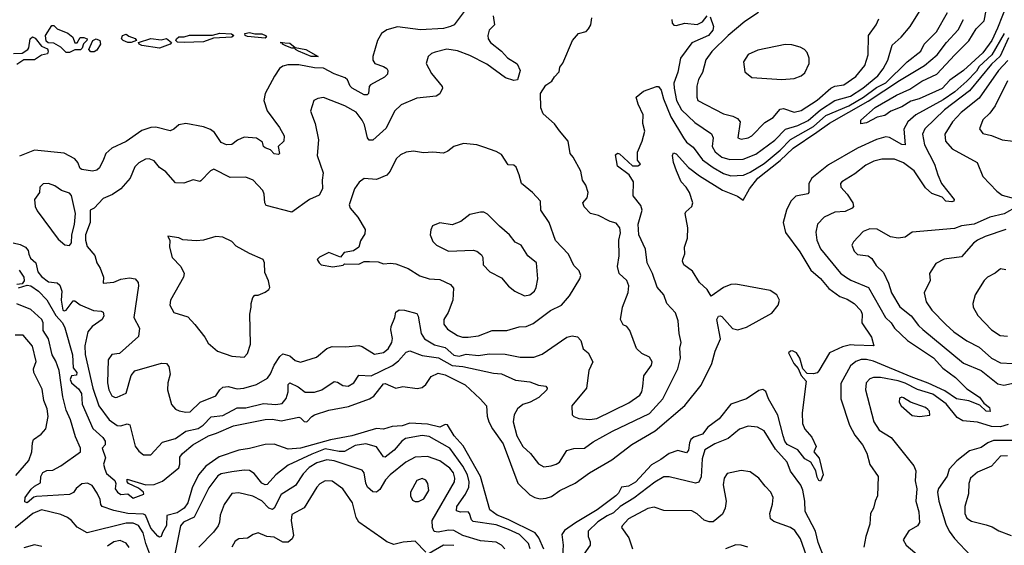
# Model space of a CAD drawing. Extents: x 1603745 to 1745082, y 385868 to 533966.
# Tile 299 of 646: x 1699692 to 1705277, y 415225 to 418204. Entities that reach past the tile are written whole.
import ezdxf

# ---------------------------------------------------------------- set-up
doc = ezdxf.new("R2010")
doc.units = 0

msp = doc.modelspace()

# ---------------------------------------------------------------- linework, layer by layer
at = {"layer": '0CON20XD'}
for points in [[(1702224.2, 418265.8), (1702157.1, 418175), (1702136.2, 418165), (1702095, 418153.8), (1701965, 418145.9), (1701835, 418163.3), (1701775, 418146.3), (1701745, 418125.3), (1701721.2, 418085), (1701694.4, 417995), (1701695.7, 417975), (1701706.2, 417955), (1701755, 417939.2), (1701775, 417926.5), (1701780.4, 417915), (1701778.5, 417895), (1701762, 417878), (1701680.9, 417835), (1701673.3, 417825), (1701670.8, 417785), (1701662.5, 417777.5), (1701645, 417777.7), (1701578.4, 417815), (1701566.8, 417826.8), (1701552.2, 417862.2), (1701537.7, 417875), (1701475, 417896.9), (1701415, 417929.2), (1701365, 417931.8), (1701275, 417948.8), (1701212.2, 417947.8), (1701185, 417940), (1701165, 417926.4), (1701136.6, 417883.4), (1701085, 417785.8), (1701077.6, 417745), (1701095, 417687.8), (1701165, 417591.9), (1701191.2, 417545), (1701190.9, 417515), (1701158.2, 417485), (1701165.6, 417445), (1701160, 417440), (1701135, 417443.1), (1701115, 417465.7), (1701085, 417477.1), (1701075.8, 417485), (1701068.8, 417508.8), (1701035, 417533.1), (1700965, 417538), (1700928.1, 417521.9), (1700895, 417497.3), (1700865, 417493.6), (1700835, 417506.9), (1700796.9, 417565), (1700775, 417580.5), (1700735, 417597.1), (1700635, 417616.2), (1700595, 417608.6), (1700566.7, 417583.3), (1700545, 417573.3), (1700464.7, 417594.7), (1700435, 417593.4), (1700385, 417576.1), (1700296, 417514), (1700214.6, 417475), (1700180, 417445), (1700168.2, 417411.8), (1700145, 417364), (1700128.9, 417351.1), (1700105, 417345.5), (1700045, 417354), (1700035, 417360), (1700021.8, 417395), (1700005.6, 417415), (1699945, 417446.7), (1699776.2, 417463.8), (1699690, 417430)], [(1705295, 418298.8), (1705237.9, 418155), (1705205.8, 418085), (1705155, 418016.7), (1705045.4, 417915), (1704968.2, 417861.8), (1704925, 417813.8), (1704794.2, 417755), (1704747.3, 417742.7), (1704695, 417709.6), (1704634.1, 417685.9), (1704598.7, 417661.3), (1704555, 417650.5), (1704495, 417620), (1704463, 417613), (1704463.3, 417635), (1704545, 417706.7), (1704665, 417776.4), (1704740.2, 417809.8), (1704810, 417855), (1704894.2, 417895.8), (1704996.5, 418005), (1705075, 418083.3), (1705117.4, 418152.6), (1705162.4, 418197.6), (1705173.9, 418255)], [(1702377.9, 418225), (1702384.4, 418175), (1702355.5, 418144.5), (1702347.8, 418115), (1702349.5, 418095), (1702362.5, 418075), (1702425, 418025.8), (1702458, 417988), (1702513, 417953), (1702530, 417915), (1702515, 417862.5), (1702495, 417858.8), (1702447.5, 417875), (1702341.7, 417951.7), (1702245, 418001.1), (1702175, 418028.2), (1702113.9, 418036.1), (1702049.3, 418020.7), (1702027.8, 418012.2), (1702008, 417995), (1701997.1, 417955), (1702028.3, 417898.3), (1702088, 417825), (1702090, 417815), (1702075, 417783.3), (1702055, 417771.2), (1701945, 417759.2), (1701855, 417721.4), (1701818.5, 417685), (1701771.2, 417588.8), (1701695, 417520.8), (1701675, 417521.4), (1701665, 417533.8), (1701647.6, 417607.6), (1701634.6, 417634.6), (1701599.6, 417679.6), (1701536, 417716), (1701415, 417762), (1701382.7, 417757.3), (1701360, 417745), (1701342, 417685), (1701368.6, 417615), (1701387, 417523), (1701379.4, 417435), (1701413.8, 417335), (1701407.7, 417295), (1701410, 417245), (1701390.7, 417209.3), (1701335, 417185.3), (1701235, 417113.3), (1701090.9, 417150.9), (1701081.9, 417165), (1701078.2, 417215), (1701070.6, 417235), (1701015.8, 417295), (1700975, 417311.4), (1700885, 417310), (1700793, 417357), (1700775, 417348), (1700720.3, 417289.7), (1700713.6, 417286.4), (1700675, 417296.2), (1700623.4, 417276.6), (1700575, 417279.4), (1700521.2, 417341.2), (1700485, 417365.7), (1700455, 417404.3), (1700425.4, 417415.4), (1700405, 417412.5), (1700367.8, 417392.2), (1700345, 417370), (1700318.5, 417305), (1700265.5, 417245), (1700217.8, 417212.2), (1700165, 417190), (1700115, 417135.6), (1700091.2, 417125), (1700090.8, 417055), (1700065.2, 416985), (1700065, 416954), (1700075, 416918.8), (1700117.5, 416867.5), (1700130, 416825), (1700148, 416795), (1700166.7, 416745), (1700165, 416710), (1700225, 416716), (1700265, 416733.1), (1700315, 416740.5), (1700346.7, 416735), (1700364, 416715), (1700365.6, 416695), (1700338.5, 416515), (1700371.2, 416455), (1700365, 416408.8), (1700257.6, 416312.4), (1700214.5, 416305.5), (1700193.5, 416275), (1700190.4, 416145), (1700197.7, 416105), (1700215, 416071.9), (1700233.1, 416063.1), (1700245, 416064.5), (1700295, 416087.5), (1700325, 416186.2), (1700345, 416214.3), (1700497, 416257), (1700525, 416255.8), (1700538.3, 416238.3), (1700545.4, 416194.6), (1700532.2, 416145), (1700529.4, 416105), (1700552.2, 416022.2), (1700575, 415995.8), (1700597.4, 415987.4), (1700635, 415979.1), (1700658.3, 415981.7), (1700715, 416035.4), (1700805, 416071.1), (1700826.4, 416105), (1700845, 416120.4), (1700875, 416124), (1700925, 416112.2), (1700964.2, 416115.8), (1701035, 416135.3), (1701097.2, 416172.8), (1701114, 416196), (1701134.5, 416245), (1701166.9, 416295), (1701185, 416310), (1701225, 416299.4), (1701255, 416271.9), (1701285, 416261.9), (1701375, 416291.9), (1701435, 416340), (1701465, 416350.9), (1701541.1, 416348.9), (1701615, 416356.9), (1701635, 416351.4), (1701705, 416308.2), (1701755, 416317.5), (1701782.5, 416337.5), (1701803.2, 416375), (1701806.9, 416396.9), (1701797.3, 416445), (1701799.3, 416465), (1701820, 416515), (1701825, 416546.7), (1701845, 416559.4), (1701875, 416558.1), (1701945, 416538.8), (1701953, 416523), (1701969.4, 416425), (1701987.7, 416395), (1702045, 416360.8), (1702105, 416346.2), (1702155, 416302), (1702183.9, 416296.1)], [(1700367.7, 415757.7), (1700395, 415736.7), (1700435, 415737.5), (1700501.6, 415808.4), (1700575, 415830.2), (1700635, 415871.6), (1700705, 415885.9), (1700732, 415905), (1700777.6, 415952.4), (1700845, 415960.6), (1700925, 416003.8), (1700975, 416004.7), (1701075, 416027.9), (1701145, 416022.6), (1701181, 416029), (1701204, 416056), (1701213.9, 416095), (1701214.8, 416135.2), (1701225, 416144.6), (1701272.1, 416122.1), (1701312, 416092), (1701365, 416093.3), (1701405, 416106.2), (1701475, 416153.8), (1701495, 416149.1), (1701525, 416129.6), (1701555, 416127.5), (1701586.9, 416145), (1701615, 416188.2), (1701685, 416184.8), (1701743.8, 416213.8), (1701806.4, 416243.6), (1701840.3, 416269.7), (1701885, 416320), (1701905, 416327.3), (1701975, 416300), (1702066.6, 416286.6), (1702145, 416243.2), (1702205, 416238.2), (1702379.4, 416199.4), (1702425, 416196.3), (1702505, 416160), (1702585, 416151.2), (1702635, 416132.2), (1702675.9, 416125.9), (1702684.5, 416115), (1702682.3, 416105), (1702637.5, 416062.5), (1702588.1, 416035), (1702545, 416022.4), (1702515, 415999.1), (1702496.8, 415965), (1702490.7, 415925), (1702512.1, 415845), (1702545.2, 415785.2), (1702588.9, 415745), (1702635, 415685.8), (1702665, 415669.4), (1702705.8, 415675.8), (1702735, 415684.3), (1702753.2, 415696.8), (1702795, 415761.4), (1702835, 415773.1), (1702895, 415775.7), (1702945, 415810.8), (1703055, 415871.8), (1703265, 415972.5), (1703339.1, 416055), (1703425.5, 416225), (1703440.6, 416285), (1703437.3, 416342.7), (1703444, 416375), (1703431.8, 416425), (1703427.7, 416497.7), (1703411.5, 416541.5), (1703361.9, 416595), (1703345.7, 416645), (1703308.2, 416688.2), (1703281.4, 416765), (1703252, 416825), (1703242.5, 416902.5), (1703204.2, 416985), (1703200.3, 417045), (1703223.5, 417125), (1703215, 417150), (1703172.5, 417205), (1703174, 417285), (1703148.9, 417325), (1703082.7, 417372.7), (1703071.5, 417438.5), (1703082.1, 417447.9), (1703095, 417443.2), (1703168.8, 417375), (1703197.5, 417375), (1703213.3, 417385), (1703196.8, 417406.8), (1703196.5, 417453.5), (1703223.3, 417515), (1703237.3, 417572.7), (1703227.3, 417615), (1703229.1, 417665), (1703200, 417725), (1703188.6, 417765), (1703230.8, 417799.2), (1703305, 417825.4), (1703315, 417824.3), (1703330, 417805), (1703343.7, 417755), (1703385, 417653.4), (1703457.2, 417535), (1703475, 417510.4), (1703511.8, 417481.8), (1703565, 417409.7), (1703625, 417365.7), (1703685, 417331.9), (1703725, 417318.4), (1703796.8, 417323.2), (1703835, 417339), (1703915, 417388.7), (1704005.9, 417465), (1704065, 417524.2), (1704195, 417599), (1704265, 417661), (1704395, 417715.5), (1704479.2, 417765), (1704551.3, 417818.7), (1704605, 417846.8), (1704725.6, 417964.4), (1704803.6, 418025), (1704823.3, 418065), (1704892.8, 418135), (1704955.4, 418245)], [(1702183.9, 416296.1), (1702225, 416308.9), (1702295, 416299.8), (1702355, 416309), (1702445, 416308.2), (1702531.7, 416291.7), (1702608.9, 416291.1), (1702655, 416307.8), (1702795, 416404.2), (1702825, 416411.4), (1702855.7, 416405.7), (1702875.8, 416385), (1702887.3, 416337.3), (1702916.4, 416316.4), (1702943.3, 416265), (1702921.1, 416215), (1702907.5, 416115), (1702823.6, 416015), (1702825.7, 415965), (1702835, 415954.4), (1702863.2, 415943.2), (1702925, 415937.1), (1702965, 415944.1), (1703147, 416033), (1703208.9, 416075), (1703220.4, 416095), (1703226.4, 416125), (1703232.5, 416185), (1703275.4, 416245), (1703280, 416265), (1703265, 416290.5), (1703220.9, 416310.9), (1703190.7, 416340.7), (1703152.4, 416442.4), (1703135, 416464.2), (1703114.3, 416475), (1703099.4, 416505), (1703110.8, 416575), (1703143.4, 416656.6), (1703148.1, 416695), (1703136.2, 416726.2), (1703092.2, 416765), (1703082.3, 416805), (1703093.2, 416865), (1703090, 416955), (1703100, 416995), (1703096.6, 417025), (1703075, 417050), (1703040.6, 417060.6), (1702975, 417093.6), (1702928.8, 417105), (1702893, 417143), (1702885.8, 417165), (1702910, 417195), (1702915.8, 417225), (1702902.5, 417265), (1702884.4, 417294.4), (1702874.2, 417345), (1702831.2, 417425), (1702814, 417445), (1702802.5, 417515), (1702754.4, 417574.4), (1702725, 417613.8), (1702660.3, 417670.3), (1702647.5, 417705), (1702646, 417785), (1702677.1, 417832.9), (1702710, 417855), (1702725, 417880), (1702752.5, 417907.5), (1702756.7, 417935), (1702772.7, 417957.3), (1702828, 418085), (1702862.5, 418125), (1702905, 418136.7), (1702918.8, 418151.2), (1702931.2, 418175), (1702936.7, 418215)], [(1703390.5, 418205), (1703392.2, 418185), (1703402.1, 418172.1), (1703415, 418170), (1703465, 418183.3), (1703535, 418176.8), (1703565, 418191.2), (1703591.9, 418225)], [(1703609.3, 418219.3), (1703627.1, 418165), (1703623.4, 418145), (1703598.7, 418115), (1703505, 418072.2), (1703440.3, 417985), (1703425, 417905.8), (1703402.7, 417845), (1703403.5, 417815), (1703417.6, 417745), (1703445, 417692.5), (1703521, 417621), (1703617, 417557), (1703625.3, 417535), (1703620.8, 417485), (1703636.1, 417455), (1703675, 417424.7), (1703720.5, 417410.5), (1703795, 417413.8), (1703867.6, 417442.4), (1703975, 417520.8), (1704036.6, 417583.4), (1704105, 417604.8), (1704165, 417632.4), (1704235, 417693.1), (1704315, 417746.6), (1704405, 417769.8), (1704475, 417816.1), (1704560, 417885), (1704590.5, 417925), (1704617, 417975), (1704641.3, 418058.7), (1704692.5, 418105), (1704742.9, 418165), (1704805.5, 418265)], [(1703883.3, 418245), (1703805.5, 418194.5), (1703710.9, 418115), (1703617.1, 418022.9), (1703584.2, 417975.8), (1703564.6, 417905), (1703542.1, 417865), (1703533.1, 417826.9), (1703532.3, 417765), (1703537.8, 417745), (1703685, 417670), (1703736.8, 417656.8), (1703763.4, 417643.4), (1703779.2, 417625), (1703765.8, 417535), (1703785, 417526.5), (1703825, 417533.4), (1703845.5, 417545), (1703918.9, 417621.1), (1703965, 417649.6), (1704005, 417697.3), (1704025, 417701.2), (1704085, 417680.4), (1704125, 417689.5), (1704215, 417747.4), (1704293.4, 417816.6), (1704315, 417826.3), (1704367.5, 417835), (1704435, 417881.8), (1704485.4, 417945), (1704505.4, 418005), (1704507.5, 418115), (1704549.5, 418175), (1704565, 418208.8)], [(1699685, 416683.8), (1699735, 416699.4), (1699755, 416694.6), (1699798.9, 416665), (1699845, 416615.5), (1699896.6, 416526.6), (1699933.9, 416485), (1699947.3, 416457.3), (1699991.2, 416305), (1699995, 416230), (1700015.4, 416204.6), (1700015, 416188.8), (1699985, 416184.3), (1699977.3, 416165), (1699985, 416146), (1700001.4, 416131.4), (1700025, 416111.1), (1700041.6, 416085), (1700045.6, 416025), (1700107.5, 415887.5), (1700164.4, 415835), (1700177.3, 415815), (1700176.2, 415795), (1700159.2, 415775), (1700179.5, 415719.5), (1700168.2, 415685), (1700174.7, 415655.3), (1700185, 415631.1), (1700231.6, 415591.6), (1700237.1, 415575), (1700234.4, 415544.4), (1700247.4, 415525), (1700265, 415512.5), (1700305, 415515.6), (1700335, 415492.5), (1700396.1, 415513.9), (1700393.3, 415525), (1700365, 415548), (1700310, 415575), (1700301.2, 415585), (1700300.7, 415599.3), (1700407.3, 415567.3), (1700455, 415569.6), (1700502.3, 415587.7), (1700595, 415662.9), (1700601.2, 415685), (1700600, 415725), (1700616, 415745), (1700674.4, 415795), (1700763.6, 415845), (1700808.9, 415861.1), (1700905, 415902.6), (1701085, 415937.5), (1701125, 415940.3), (1701175, 415930.6), (1701275, 415950), (1701285, 415947.5), (1701305, 415927.1), (1701320, 415925), (1701348.6, 415955), (1701365, 415963.6), (1701445, 415990), (1701557.7, 416012.3), (1701675.4, 416054.6), (1701700, 416070), (1701755, 416140.8), (1701765, 416142), (1701825, 416115.8), (1701865, 416124.2), (1701946.4, 416113.6), (1701975, 416120), (1701995, 416136), (1702025, 416181.2), (1702065, 416200.6), (1702105, 416190.7), (1702218.8, 416135), (1702304.2, 416054.2), (1702340, 416015), (1702343.2, 415956.8), (1702352.1, 415925), (1702373.9, 415883.9), (1702435, 415799.2), (1702517.6, 415577.6), (1702585, 415510), (1702614.7, 415494.7), (1702645, 415488.7), (1702678.9, 415491.1), (1702709.1, 415500.9), (1702755.8, 415535), (1702843.4, 415576.6), (1702923.6, 415635), (1703051.2, 415708.8), (1703165, 415796.9), (1703295.9, 415874.1), (1703465, 416017.3), (1703556.8, 416133.2), (1703618.5, 416255), (1703637.3, 416325), (1703666.2, 416395), (1703646.7, 416505), (1703655, 416522.5), (1703665, 416526.2), (1703675, 416521.2), (1703734.3, 416454.3), (1703765, 416445.3), (1703815, 416461.7), (1703958.7, 416541.3), (1703993.3, 416585), (1704001, 416615), (1703986.2, 416645), (1703948, 416668), (1703755, 416704.7), (1703725, 416702.7), (1703683.2, 416686.8), (1703615, 416637.5), (1703591.2, 416675), (1703548, 416715), (1703508.9, 416778.9), (1703459.2, 416815), (1703450.8, 416835), (1703454.2, 416845.8), (1703463.9, 416876.1), (1703462.5, 416915), (1703480, 416965), (1703481.1, 417025), (1703466.2, 417105), (1703470, 417115), (1703504, 417145), (1703509.5, 417165), (1703490.7, 417225), (1703472.3, 417255), (1703443.8, 417285), (1703417, 417347), (1703400.6, 417395), (1703395.5, 417434.5), (1703400.5, 417449.5), (1703415, 417443.8), (1703485, 417365.4), (1703548.7, 417318.7), (1703677.6, 417237.6), (1703764.1, 417204.1), (1703795, 417180.8), (1703832.4, 417245), (1703879, 417305), (1704005, 417406.2), (1704078.5, 417475), (1704213.7, 417566.3), (1704285, 417618.2), (1704505, 417741.6), (1704681.6, 417858.4), (1704825, 417943.4), (1704895.6, 418005), (1704948.3, 418075), (1705015, 418146.8), (1705045.9, 418205)], [(1699975, 418018.6), (1699955, 418018.6), (1699925, 418048.2), (1699885, 418070), (1699852.7, 418072.7), (1699842.4, 418082.4), (1699839.2, 418115), (1699875, 418170), (1699885, 418170), (1699905, 418152.9), (1699965, 418127.8), (1699992.8, 418105), (1700005, 418073.2), (1700018, 418072), (1700035, 418102.9), (1700055, 418103.8), (1700074.4, 418095), (1700073.3, 418085), (1700053.6, 418066.4), (1700047.2, 418042.8), (1700036.9, 418033.1), (1700005, 418033.1), (1699975, 418018.6)], [(1699657.6, 418012.4), (1699705, 418013.2), (1699737.5, 418035), (1699744.3, 418045), (1699750.6, 418095), (1699765, 418106), (1699779.8, 418099.8), (1699815, 418053.8), (1699849.1, 418039.1), (1699854.1, 418025), (1699849.2, 418010.8), (1699815, 418002.5), (1699775, 417975.9), (1699715, 417976.9), (1699675, 417950)], [(1700305, 418074.6), (1700278, 418085), (1700268.6, 418095), (1700274.2, 418115), (1700295, 418122.5), (1700310.5, 418110.5), (1700347.6, 418097.6), (1700354, 418085), (1700325, 418074.6), (1700305, 418074.6)], [(1700625, 418074.6), (1700586.5, 418076.5), (1700577.5, 418085), (1700581.1, 418095), (1700595, 418106.4), (1700625, 418106), (1700655, 418116.7), (1700785, 418116), (1700827.9, 418127.9), (1700893, 418123), (1700905.7, 418115), (1700895, 418104.5), (1700791.8, 418098.2), (1700735, 418078.8), (1700625, 418074.6)], [(1701085, 418100), (1700985, 418109.2), (1700970, 418115), (1700969.4, 418125), (1700995, 418132.1), (1701025, 418123.1), (1701065, 418123.6), (1701086.5, 418115), (1701091.4, 418105), (1701085, 418100)], [(1705277.1, 418125), (1705205.7, 418005), (1705135, 417938.4), (1705118.3, 417911.7), (1705065, 417854.5), (1704996, 417795), (1704930.9, 417749.1), (1704775.2, 417664.8), (1704730.3, 417625), (1704706.3, 417583.7), (1704715, 417494.3), (1704695, 417496.4), (1704625, 417535.2), (1704605, 417540.5), (1704552.5, 417525), (1704443.9, 417475), (1704279, 417381), (1704185.3, 417305), (1704167.3, 417275), (1704167.5, 417225), (1704162.8, 417217.2), (1704095, 417202.9), (1704065.3, 417174.7), (1704042.2, 417125), (1704022.4, 417055), (1704035, 416997.8), (1704117.6, 416887.6), (1704179.4, 416785), (1704235, 416737.3), (1704281, 416681), (1704344.5, 416635), (1704385, 416619.7), (1704425.3, 416595.3), (1704463.6, 416555), (1704471.5, 416535), (1704468.5, 416485), (1704523.8, 416405), (1704537.5, 416355), (1704425, 416358.8), (1704405, 416361.8), (1704359.6, 416350.4), (1704285, 416315.6), (1704225, 416214), (1704215, 416202.5), (1704195, 416196), (1704159.3, 416199.3), (1704134, 416224), (1704117.1, 416285), (1704097.5, 416315), (1704075, 416326.2), (1704063.8, 416325), (1704053.1, 416315), (1704083.5, 416255), (1704107.5, 416227.5), (1704125, 416186.7), (1704153.3, 416155), (1704130.6, 415975), (1704131.8, 415915), (1704145, 415882.5), (1704185, 415838), (1704209.2, 415785), (1704196.2, 415755), (1704227.7, 415717.7), (1704250.4, 415625), (1704235, 415588.8), (1704225, 415592), (1704215, 415610), (1704207.4, 415647.4), (1704178.6, 415695), (1704145, 415715.6), (1704105, 415766.5), (1704045, 415796.8), (1704031.3, 415815), (1704022.6, 415845)], [(1705299.9, 418100.1), (1705252.9, 417997.1), (1705205, 417950.9), (1705080, 417800), (1704938, 417692), (1704826.6, 417585), (1704813.5, 417555), (1704823.8, 417495), (1704881.9, 417385), (1704899.6, 417325), (1704921.5, 417275), (1704991.9, 417185), (1704991.2, 417175), (1704978.5, 417171.5), (1704945, 417175.9), (1704925, 417198.6), (1704865, 417218.2), (1704830.4, 417250.4), (1704765, 417348.1), (1704705, 417393.1), (1704655, 417413.4), (1704582.7, 417412.7), (1704537.6, 417402.4), (1704490.8, 417379.2), (1704429.5, 417330.5), (1704356, 417285), (1704348, 417275), (1704349.2, 417255), (1704385, 417214), (1704416.9, 417165), (1704421.4, 417145), (1704414, 417135), (1704375, 417116.5), (1704315, 417112), (1704254.4, 417085), (1704218.2, 417045), (1704208.6, 416998.6), (1704213.2, 416955), (1704235.3, 416905.3), (1704347.3, 416767.3), (1704376.4, 416746.4), (1704406.8, 416726.8), (1704506.2, 416685), (1704603.6, 416515), (1704634.7, 416485), (1704655, 416454.6), (1704727.9, 416385), (1704875, 416287.1), (1704928.8, 416228.8), (1705000.8, 416175), (1705065, 416110.6), (1705135.6, 416065), (1705160, 416030), (1705192.7, 416005), (1705197.3, 415982.7), (1705175, 415984.1), (1705138.5, 416018.5), (1705075, 416043.3), (1705005, 416054.8), (1704939.9, 416099.9), (1704845, 416144), (1704749, 416179)], [(1700115, 418021.5), (1700095, 418022.1), (1700083.6, 418035), (1700107.5, 418085), (1700125, 418095.9), (1700146, 418085), (1700150.9, 418065), (1700129.7, 418030.3), (1700115, 418021.5)], [(1700485, 418043.3), (1700385, 418057.5), (1700370, 418065), (1700366.7, 418075), (1700435, 418097.1), (1700495, 418089.1), (1700525, 418097.3), (1700552.5, 418075), (1700545.8, 418065), (1700485, 418043.3)], [(1701385, 417994.3), (1701344.8, 417994.8), (1701274, 418025), (1701256.7, 418035), (1701253.3, 418043.3), (1701235, 418043.3), (1701202, 418055), (1701182.5, 418065), (1701182.5, 418072.5), (1701170, 418075), (1701225, 418071.2), (1701255, 418045.7), (1701315, 418035.6), (1701385, 417994.3)], [(1704015, 417865.6), (1704085, 417871.4), (1704124.2, 417885.8), (1704145, 417902), (1704169.2, 417955), (1704170, 417985), (1704158.6, 418018.6), (1704143.3, 418035), (1704118.3, 418048.3), (1704070.9, 418060.9), (1704033.1, 418063.1), (1703879.8, 418030.2), (1703825, 418005.8), (1703797.5, 417965), (1703805, 417907.5), (1703845, 417876.2), (1704015, 417865.6)], [(1705297.8, 417972.2), (1705243.3, 417915), (1705135, 417758.4), (1705031.8, 417678.2), (1704983.6, 417625), (1704939.6, 417555), (1704943.8, 417515), (1704981.5, 417471.5), (1705122.5, 417395), (1705156, 417315), (1705235, 417231.2), (1705265, 417210), (1705335, 417190.9)], [(1705295, 417857.9), (1705225.2, 417714.8), (1705195, 417673.3), (1705154.7, 417635.3), (1705135.8, 417585), (1705155, 417558.6), (1705205, 417547.8), (1705265, 417523.3), (1705326.7, 417515)], [(1702203.5, 416403.5), (1702235, 416404.3), (1702295, 416411.4), (1702371.5, 416441.5), (1702455, 416441.8), (1702525, 416463.3), (1702565, 416465.6), (1702605, 416482.5), (1702703.7, 416556.3), (1702765, 416585.5), (1702810.9, 416639.1), (1702870, 416735), (1702875.5, 416754.5), (1702865, 416781.2), (1702835, 416810), (1702805.4, 416875.4), (1702731.4, 416951.4), (1702695, 417053.8), (1702647.5, 417125), (1702645.7, 417175), (1702600.8, 417225), (1702537.5, 417275), (1702525.8, 417325), (1702507.2, 417367.2), (1702495, 417380), (1702461.9, 417381.9), (1702425, 417438.9), (1702395, 417457.5), (1702325, 417481.9), (1702285.4, 417495.4), (1702208.8, 417501.2), (1702153.8, 417485), (1702121.1, 417458.9), (1702095, 417447.1), (1702035, 417452.9), (1701981.7, 417448.3), (1701925, 417458.5), (1701885, 417453.9), (1701852.7, 417437.3), (1701827.9, 417415), (1701793.5, 417345), (1701775, 417322.2), (1701715, 417298.5), (1701645, 417302.9), (1701617.4, 417282.6), (1701590.5, 417245), (1701560, 417155), (1701566.7, 417135), (1701610, 417085), (1701652.5, 417015), (1701649.7, 416990.3), (1701625, 416950), (1701616.2, 416915), (1701585, 416894.2), (1701532.5, 416885), (1701511.7, 416858.3), (1701445, 416883.8), (1701391.7, 416858.3), (1701380, 416845), (1701390, 416825), (1701402.5, 416815), (1701467.7, 416802.3), (1701527, 416813), (1701535, 416820), (1701615, 416817.5), (1701645.9, 416834.1), (1701676.7, 416833.3), (1701725, 416830.8), (1701755, 416820), (1701795, 416824.3), (1701825, 416820), (1701895, 416793.1), (1701961.6, 416751.6), (1702015, 416734.6), (1702075, 416731.2), (1702135, 416703.3), (1702151.8, 416681.8), (1702149.5, 416615), (1702123.3, 416545), (1702097.1, 416505), (1702097.4, 416477.4), (1702119, 416449), (1702175, 416414.2), (1702203.5, 416403.5)], [(1699975, 416924.4), (1699985, 416940), (1699987.2, 416985), (1700002.5, 417042.5), (1700009, 417105), (1699985, 417207.1), (1699975, 417220), (1699928.8, 417235), (1699891.7, 417261.7), (1699855, 417275.7), (1699825, 417274.3), (1699807.1, 417255), (1699804.2, 417225), (1699775.8, 417185), (1699780, 417145), (1699790.5, 417120.5), (1699910.6, 416960.6), (1699948.6, 416928.6), (1699975, 416924.4)], [(1702555, 416639.4), (1702585, 416644.5), (1702611.4, 416665), (1702621.9, 416685), (1702630.8, 416735), (1702623.1, 416825), (1702575, 416865.8), (1702535.8, 416925), (1702503.3, 416943.3), (1702470.8, 416985), (1702412.8, 417032.8), (1702345, 417101.9), (1702325, 417113.1), (1702305, 417113.3), (1702245, 417098.8), (1702195, 417060), (1702145, 417040.8), (1702075, 417052), (1702033.9, 417036.1), (1702023.6, 417013.6), (1702020, 416985), (1702035, 416946.2), (1702056.4, 416926.4), (1702125, 416892.2), (1702265, 416897.3), (1702285, 416892.2), (1702310.7, 416870.7), (1702318.6, 416855), (1702321.8, 416815), (1702358.6, 416775), (1702425, 416741.4), (1702465, 416693.8), (1702500, 416665), (1702555, 416639.4)], [(1705349.4, 417145), (1705275.9, 417104.1), (1705195.1, 417084.9), (1705105.7, 417045.7), (1705035, 417036), (1704995, 417020), (1704755, 417000), (1704715, 416971.1), (1704675, 416965.6), (1704632.2, 416972.2), (1704555, 417016.7), (1704515, 417018.2), (1704475.9, 417004.1), (1704421.2, 416945), (1704412, 416925), (1704425, 416891.2), (1704445, 416872.5), (1704505, 416865.7), (1704525, 416850), (1704550.7, 416810.7), (1704591.2, 416771.2), (1704620.1, 416710.1), (1704636.7, 416655), (1704685, 416575.5), (1704749.2, 416525), (1704790.6, 416470.6), (1704815, 416448.2), (1705045, 416257.7), (1705145.5, 416215), (1705240.8, 416140.8), (1705275, 416132), (1705335, 416146.4)], [(1705285, 417014.6), (1705167.5, 416975), (1705125, 416954.7), (1705102.5, 416937.5), (1705035, 416858.9), (1704935, 416846.1), (1704887.7, 416822.3), (1704853.1, 416765), (1704855.7, 416725), (1704823.1, 416655), (1704833.5, 416605), (1704865, 416558.1), (1704945.7, 416475.7), (1704990.5, 416435), (1705065, 416383.9), (1705135, 416347.5), (1705205, 416284.7), (1705255, 416259.7), (1705325, 416255.8)], [(1699655, 416938.2), (1699695, 416929.2), (1699725, 416913.8), (1699739.3, 416895), (1699744.1, 416875), (1699752.6, 416852.6), (1699782.9, 416825), (1699794.2, 416775), (1699815, 416747.7), (1699855, 416718.1), (1699905, 416711.7), (1699919.9, 416699.9), (1699931, 416665), (1699927.8, 416615), (1699936.8, 416556.8), (1699945, 416552.7), (1699955, 416558.3), (1699995, 416610), (1700005, 416610.5), (1700035, 416587.7), (1700110, 416555), (1700155, 416552.1), (1700165.7, 416545.7), (1700168.8, 416525), (1700159.6, 416505), (1700103.3, 416465), (1700077.8, 416435), (1700061.7, 416355), (1700063.2, 416306.8), (1700106, 416116), (1700140.2, 416015), (1700199.2, 415935), (1700245, 415903.1), (1700265, 415901.6), (1700302.2, 415912.2), (1700317.2, 415907.2), (1700346.8, 415786.8), (1700367.7, 415757.7)], [(1700965, 416291.4), (1700985, 416311.2), (1701001.9, 416365), (1700997.1, 416535), (1701005.8, 416575), (1701004, 416595), (1701015, 416630), (1701025, 416642.5), (1701045, 416643.3), (1701085, 416660), (1701105.9, 416674.1), (1701110, 416685), (1701103.9, 416723.9), (1701081.7, 416771.7), (1701080, 416825), (1701072.5, 416845), (1700995, 416878), (1700920.5, 416920.5), (1700895, 416945.8), (1700845, 416970.8), (1700805, 416974.4), (1700735, 416953.3), (1700695, 416951.1), (1700616.4, 416956.4), (1700595, 416966.7), (1700532.5, 416977.5), (1700543, 416953), (1700540.8, 416915), (1700556.4, 416856.4), (1700606.7, 416805), (1700625.5, 416765), (1700621.8, 416745), (1700547.5, 416615), (1700544.4, 416585), (1700566.2, 416545), (1700645, 416519.2), (1700686, 416476), (1700742.5, 416405), (1700761.2, 416371.2), (1700813.3, 416325), (1700895, 416297.5), (1700965, 416291.4)], [(1699688.7, 416785), (1699715.3, 416745), (1699716.8, 416723.2), (1699705, 416706.7), (1699675, 416702.5)], [(1705285, 416786.2), (1705255, 416792.5), (1705225, 416768), (1705182, 416745), (1705162.5, 416725), (1705111.4, 416645), (1705098.6, 416595), (1705100, 416575), (1705127.2, 416527.2), (1705205, 416445.5), (1705252.9, 416412.9), (1705295, 416410)], [(1702665, 415203.6), (1702637.3, 415267.3), (1702615.9, 415295), (1702461.8, 415371.8), (1702399.6, 415395), (1702357.9, 415425), (1702305.9, 415615), (1702207.9, 415787.9), (1702156.4, 415845), (1702118, 415908), (1702105, 415908.8), (1702075, 415893.9), (1702005, 415910.6), (1701905, 415916.1), (1701861.7, 415901.7), (1701805, 415897.5), (1701755, 415882), (1701715, 415887.1), (1701575.8, 415844.2), (1701455, 415822.9), (1701285, 415774.4), (1701215, 415769.6), (1701135, 415797.1), (1701085, 415796.9), (1700995, 415772.5), (1700935, 415764.5), (1700824, 415726), (1700747.6, 415672.4), (1700705.3, 415624.7), (1700670.2, 415549.8), (1700646, 415465), (1700625.8, 415434.2), (1700585, 415408.1), (1700526.4, 415393.6), (1700525, 415336.7), (1700502.1, 415297.9), (1700495, 415273.8), (1700485, 415270), (1700475, 415276), (1700435, 415322.1), (1700405.3, 415395), (1700395, 415401.7), (1700305, 415404.2), (1700225, 415421.4), (1700159.2, 415445), (1700152.2, 415455), (1700148.9, 415485), (1700130.9, 415520.9), (1700102.8, 415562.8), (1700076.6, 415576.6), (1700045, 415572.7), (1700012.9, 415547.1), (1699996.2, 415523.8), (1699975, 415513.1), (1699787.8, 415502.2), (1699772.1, 415497.9), (1699735, 415466.2), (1699720.7, 415470.7), (1699723.2, 415495), (1699757.2, 415542.8), (1699775, 415560), (1699810.5, 415579.5), (1699811.9, 415615), (1699823, 415637), (1699845, 415648.9), (1699880.3, 415649.7), (1699925.7, 415674.3), (1700036.7, 415755), (1700036.9, 415775), (1700008.9, 415838.9), (1699980, 415935), (1699955, 415991.1), (1699936.6, 416066.6), (1699916.7, 416215), (1699897.7, 416267.7), (1699875.6, 416305), (1699854.5, 416394.5), (1699825, 416442.5), (1699825.7, 416485), (1699818, 416505), (1699755, 416561.9), (1699675, 416592.9)], [(1699670.1, 415619.9), (1699742.9, 415705), (1699761.1, 415755), (1699763.8, 415805), (1699770.7, 415825), (1699814.4, 415855), (1699839.5, 415885), (1699853.8, 415955), (1699848.1, 415998.1), (1699828.2, 416045), (1699819.7, 416109.7), (1699771.2, 416205), (1699770.6, 416225), (1699786.3, 416266.3), (1699765, 416353.8), (1699712.2, 416415), (1699665.4, 416415.4)], [(1704749, 416179), (1704535, 416267.7), (1704495, 416277.3), (1704465, 416277), (1704434.2, 416265.8), (1704405, 416241.5), (1704349.1, 416140.9), (1704349.1, 416055), (1704398.5, 415905), (1704428.7, 415848.7), (1704472.9, 415795), (1704497.4, 415747.4), (1704515, 415682.5), (1704560.9, 415615), (1704558.6, 415505), (1704544.3, 415475), (1704535.7, 415435), (1704518.1, 415405), (1704514.2, 415344.2), (1704490.6, 415275), (1704480.6, 415215)], [(1705299.8, 415910.2), (1705255, 415895.7), (1705205, 415897.8), (1705125, 415922.2), (1705040.8, 415930.8), (1705009.3, 415949.3), (1704947.1, 416027.1), (1704870.7, 416080.7), (1704785, 416107.1), (1704715, 416144), (1704675, 416157.7), (1704573.9, 416176.1), (1704535, 416176.5), (1704515, 416168.8), (1704492.7, 416145), (1704489.2, 416105), (1704536.2, 415925), (1704567.9, 415877.9), (1704635.3, 415835.3), (1704763.1, 415675), (1704774.2, 415645.8), (1704770.5, 415590.5), (1704780.4, 415545), (1704775.4, 415475), (1704792.9, 415415), (1704795.5, 415354.5), (1704785, 415334.2), (1704735, 415306.2), (1704704, 415255), (1704720, 415225), (1704793.3, 415163.3)], [(1704022.6, 415845), (1703992.9, 415962.9), (1703939.2, 416055), (1703925, 416096), (1703907.8, 416107.8), (1703885, 416102.1), (1703815.2, 416054.8), (1703726.1, 416023.9), (1703659.1, 415940.9), (1703595, 415893.9), (1703565.1, 415854.9), (1703515, 415837.5), (1703499.7, 415825), (1703490.4, 415805), (1703485, 415764.2), (1703475, 415748.9), (1703425, 415762.2), (1703375, 415745.9), (1703328.7, 415711.3), (1703275, 415681.6), (1703185, 415582), (1703145, 415559.7), (1703105, 415553.5), (1703089, 415521), (1703073.9, 415505), (1702968.2, 415425), (1702845, 415351.2), (1702782.1, 415307.9), (1702767.7, 415285), (1702774.6, 415225), (1702768.8, 415135)], [(1704795, 415954.2), (1704855, 415962.5), (1704853.3, 415985), (1704843.8, 415995), (1704830, 416005), (1704745.4, 416035.4), (1704705, 416060), (1704695, 416063.8), (1704681.9, 416058.1), (1704680, 416035), (1704692, 416015), (1704755, 415960.8), (1704795, 415954.2)], [(1704258.3, 415145), (1704220.2, 415240.2), (1704205.3, 415304.7), (1704146.9, 415416.9), (1704146.2, 415475), (1704135, 415537.5), (1704122.5, 415565), (1704064.4, 415644.4), (1704045.2, 415695.2), (1703979, 415769), (1703915, 415872.9), (1703877.5, 415895), (1703825, 415900), (1703775, 415882.9), (1703709.9, 415830.1), (1703635, 415800), (1703579.1, 415765), (1703563.2, 415715), (1703558, 415612), (1703545, 415582.2), (1703525, 415577.3), (1703375, 415613.1), (1703345, 415612.8), (1703295, 415582.5), (1703175, 415491.2), (1703098.4, 415445), (1703061.1, 415408.9), (1703025, 415392.1), (1702972, 415358), (1702917.3, 415305), (1702916.9, 415275), (1702927.5, 415245), (1702927.5, 415225), (1702879.6, 415155)], [(1702587.6, 415205), (1702577.8, 415235), (1702526.5, 415286.5), (1702465, 415314.3), (1702395, 415340.8), (1702265, 415360), (1702255, 415369.4), (1702244.1, 415404.1), (1702235, 415413.5), (1702192.2, 415412.2), (1702170.2, 415420.2), (1702171.1, 415445), (1702220.2, 415515), (1702239.5, 415555), (1702241.6, 415585), (1702231.2, 415625), (1702205, 415672.4), (1702132.2, 415775), (1702015, 415840.6), (1701975, 415847.4), (1701880.7, 415829.3), (1701859.2, 415815), (1701815.7, 415764.3), (1701765, 415723.5), (1701755, 415725.6), (1701715, 415782.8), (1701655, 415800.6), (1701595, 415790.3), (1701535, 415757.1), (1701505, 415757), (1701425, 415772), (1701349.5, 415740.5), (1701215, 415679.7), (1701144.7, 415625), (1701095, 415568.6), (1701085, 415566.7), (1701065, 415575.9), (1701021.8, 415631.8), (1700995, 415649.2), (1700965, 415651.3), (1700895, 415641.8), (1700835, 415628.9), (1700815, 415618.5), (1700765, 415551.1), (1700682.4, 415385), (1700621.8, 415355), (1700603.2, 415335), (1700571.5, 415175)], [(1705325, 415817.9), (1705215, 415818.9), (1705183.9, 415806.1), (1705145, 415778.2), (1705080, 415760), (1705007, 415703), (1704965, 415655.6), (1704952.8, 415617.2), (1704903.2, 415546.8), (1704898.7, 415525), (1704906.2, 415475), (1704945.6, 415344.4), (1704963.4, 415305), (1704993.6, 415263.6), (1705086.2, 415165)], [(1702443.8, 415203.8), (1702424.2, 415225), (1702395, 415242.7), (1702305, 415250), (1702205, 415279.4), (1702155, 415308.6), (1702125, 415310), (1702065, 415298.5), (1702043.8, 415303.8), (1702033.9, 415325), (1702031.6, 415365), (1702158.2, 415585), (1702160.6, 415605), (1702152.4, 415635), (1702131.2, 415661.2), (1702075, 415702.5), (1702005, 415728.8), (1701935, 415724.2), (1701881.5, 415695), (1701792.7, 415625), (1701766.7, 415595), (1701735, 415540.6), (1701715, 415525.6), (1701695, 415526.9), (1701664.6, 415555), (1701655, 415576.7), (1701645.7, 415635.7), (1701635, 415650), (1701475, 415703.3), (1701435, 415710), (1701377.1, 415692.9), (1701333.7, 415665), (1701300.1, 415629.9), (1701256.4, 415563.6), (1701175, 415512.2), (1701135, 415435.6), (1701125, 415427.3), (1701105, 415434.6), (1701065, 415476.7), (1701015, 415503.2), (1700935, 415522), (1700895, 415518.8), (1700851.1, 415455), (1700829.5, 415395), (1700826.1, 415355), (1700818.2, 415335), (1700791.5, 415298.5), (1700708.6, 415215)], [(1705295, 415731.7), (1705255, 415729.1), (1705205, 415672.4), (1705125, 415639.3), (1705085.5, 415605), (1705076.7, 415575), (1705073.2, 415516.8), (1705052.5, 415445), (1705052.5, 415405), (1705065, 415379.1), (1705091.3, 415361.3), (1705175, 415340.9), (1705208.8, 415328.8), (1705245, 415306.2), (1705315, 415280.6)], [(1704155.3, 415165), (1704120.8, 415260.8), (1704088.8, 415308.8), (1704065, 415325.4), (1703968.8, 415358.8), (1703951.2, 415375), (1703947.5, 415405), (1703963, 415457), (1703966, 415495), (1703952.5, 415525), (1703919.8, 415559.8), (1703884.3, 415605), (1703835, 415641.9), (1703785, 415648.1), (1703705, 415630.8), (1703687.5, 415605), (1703681.7, 415568.3), (1703699.5, 415475), (1703694.4, 415435), (1703679.4, 415400.6), (1703625, 415358.6), (1703602.1, 415357.9), (1703575, 415366.2), (1703535, 415403.5), (1703505, 415420), (1703345, 415421.8), (1703291.7, 415441.7), (1703255, 415434), (1703146.2, 415375), (1703108.6, 415335), (1703105.8, 415325), (1703146.3, 415266.3), (1703168.1, 415205)], [(1701995, 415185.8), (1701935, 415248.6), (1701867, 415243), (1701815, 415228.8), (1701775, 415244), (1701745.6, 415265.6), (1701615, 415355.6), (1701601.4, 415381.4), (1701579.1, 415465), (1701525, 415545.5), (1701465, 415587.5), (1701425, 415590.9), (1701395, 415573.5), (1701377.1, 415555), (1701305, 415437.8), (1701235, 415400), (1701232.3, 415365), (1701245, 415280), (1701238, 415262), (1701215, 415243.3), (1701185, 415242.7), (1701135, 415270), (1701093.3, 415275), (1701044.3, 415295.7), (1701016.7, 415286.7), (1700985, 415265.8), (1700935, 415261.1), (1700915, 415248.6), (1700895.6, 415215)], [(1701935, 415472.5), (1701955, 415473.1), (1701985, 415488.6), (1702011.8, 415535), (1702007.8, 415575), (1701995, 415594.2), (1701975, 415603.3), (1701945, 415592), (1701909.4, 415525), (1701909.4, 415505), (1701920.5, 415480.5), (1701935, 415472.5)], [(1700442.3, 415145), (1700407.7, 415235), (1700392.8, 415295), (1700365, 415336.4), (1700335, 415349.3), (1700295, 415349.8), (1700075, 415294.7), (1700017.4, 415327.4), (1699986.1, 415366.1), (1699962.4, 415382.4), (1699925, 415398.7), (1699815, 415424.8), (1699766.2, 415405), (1699666.5, 415323.5)], [(1700312.6, 415212.6), (1700295, 415236.7), (1700261.2, 415251.2), (1700225, 415244.6), (1700190.1, 415219.9)], [(1699817, 415217), (1699775, 415226.9), (1699715, 415209.6)], [(1702155, 415223.2), (1702095, 415226.3), (1702015, 415177.5)], [(1703821.4, 415215), (1703785, 415225.9), (1703755, 415226.9), (1703695, 415204.4)]]:
    msp.add_lwpolyline(points, dxfattribs=at)

doc.saveas('drawing.dxf')
